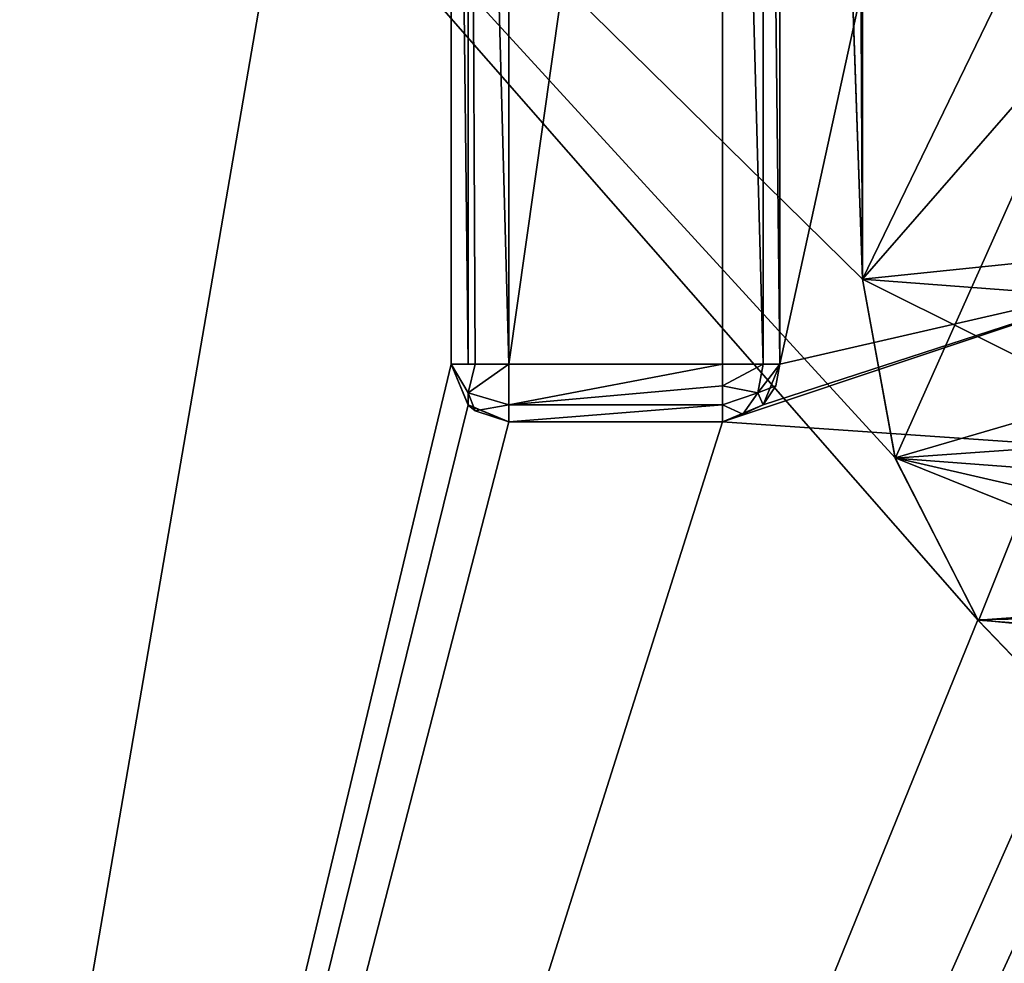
# Model space of a CAD drawing. Header units: millimetres. Extents: x -36.5 to 36.5, y -8.8 to 41.6.
# Tile 315 of 428: x 5.9 to 11.9, y 15.8 to 21.5. Entities that reach past the tile are written whole.
import ezdxf

# ---------------------------------------------------------------- set-up
doc = ezdxf.new("R2010")
doc.units = ezdxf.units.MM
doc.header["$LTSCALE"] = 65.185185
for name, color, linetype in [('327', 7, 'CONTINUOUS'), ('391', 7, 'CONTINUOUS'), ('393', 7, 'CONTINUOUS'), ('395', 7, 'CONTINUOUS'), ('546', 7, 'CONTINUOUS'), ('551', 7, 'CONTINUOUS'), ('687', 7, 'CONTINUOUS'), ('690', 7, 'CONTINUOUS'), ('693', 7, 'CONTINUOUS'), ('747', 7, 'CONTINUOUS'), ('748', 7, 'CONTINUOUS'), ('749', 7, 'CONTINUOUS'), ('750', 7, 'CONTINUOUS'), ('751', 7, 'CONTINUOUS'), ('752', 7, 'CONTINUOUS'), ('753', 7, 'CONTINUOUS'), ('754', 7, 'CONTINUOUS'), ('755', 7, 'CONTINUOUS'), ('756', 7, 'CONTINUOUS'), ('757', 7, 'CONTINUOUS')]:
    doc.layers.add(name, color=color, linetype=linetype)

msp = doc.modelspace()

# ---------------------------------------------------------------- linework, layer by layer
at = {"layer": '327', "color": 7, "linetype": 'Continuous'}
for points in [[(10.5778, 32.1, -15.2), (19.8, 38.1, -15.2), (11.0015, 19.9674, -15.2), (10.5778, 32.1, -15.2)], [(11.0015, 19.9674, -15.2), (19.8, 38.1, -15.2), (11.2017, 18.8765, -15.2), (11.0015, 19.9674, -15.2)], [(11.2017, 18.8765, -15.2), (19.8, 38.1, -15.2), (11.7087, 17.889, -15.2), (11.2017, 18.8765, -15.2)], [(11.7087, 17.889, -15.2), (19.8, 38.1, -15.2), (12.4778, 17.0915, -15.2), (11.7087, 17.889, -15.2)]]:
    msp.add_3dface(points, dxfattribs=at)
at = {"layer": '391', "color": 7, "linetype": 'Continuous'}
for points in [[(10.5778, 32.1, -15.2), (11.0015, 19.9674, -15.2), (10.5778, 32.1, -13.9389), (10.5778, 32.1, -15.2)], [(11.0015, 19.9674, -15.2), (11.0015, 19.9674, -14.1507), (10.5778, 32.1, -13.9389), (11.0015, 19.9674, -15.2)]]:
    msp.add_3dface(points, dxfattribs=at)
at = {"layer": '393', "color": 7, "linetype": 'Continuous'}
for points in [[(11.0015, 19.9674, -15.2), (11.2017, 18.8765, -15.2), (11.0015, 19.9674, -14.1507), (11.0015, 19.9674, -15.2)], [(11.2017, 18.8765, -15.2), (11.2008, 18.8793, -14.1697), (11.0015, 19.9674, -14.1507), (11.2017, 18.8765, -15.2)], [(11.2017, 18.8765, -15.2), (11.7051, 17.8939, -14.1869), (11.2008, 18.8793, -14.1697), (11.2017, 18.8765, -15.2)], [(11.2017, 18.8765, -15.2), (11.7087, 17.889, -15.2), (11.7051, 17.8939, -14.1869), (11.2017, 18.8765, -15.2)], [(11.7087, 17.889, -15.2), (12.4735, 17.0949, -14.2008), (11.7051, 17.8939, -14.1869), (11.7087, 17.889, -15.2)], [(11.7087, 17.889, -15.2), (12.4778, 17.0915, -15.2), (12.4735, 17.0949, -14.2008), (11.7087, 17.889, -15.2)]]:
    msp.add_3dface(points, dxfattribs=at)
at = {"layer": '395', "color": 7, "linetype": 'Continuous'}
for points in [[(11.0015, 19.9674, -14.1507), (10.9389, 32.1, -13.9389), (10.5778, 32.1, -13.9389), (11.0015, 19.9674, -14.1507)], [(11, 28.6, -14), (10.9389, 32.1, -13.9389), (11.0015, 19.9674, -14.1507), (11, 28.6, -14)], [(18.5336, 28.6, -14), (11, 28.6, -14), (11.0015, 19.9674, -14.1507), (18.5336, 28.6, -14)], [(18.5336, 19.3973, -14.1606), (18.5336, 28.6, -14), (11.0015, 19.9674, -14.1507), (18.5336, 19.3973, -14.1606)], [(11.2008, 18.8793, -14.1697), (18.5336, 19.3973, -14.1606), (11.0015, 19.9674, -14.1507), (11.2008, 18.8793, -14.1697)], [(18.1739, 18.3536, -14.1789), (18.5336, 19.3973, -14.1606), (11.2008, 18.8793, -14.1697), (18.1739, 18.3536, -14.1789)], [(11.7051, 17.8939, -14.1869), (18.1739, 18.3536, -14.1789), (11.2008, 18.8793, -14.1697), (11.7051, 17.8939, -14.1869)], [(17.5276, 17.4555, -14.1945), (18.1739, 18.3536, -14.1789), (11.7051, 17.8939, -14.1869), (17.5276, 17.4555, -14.1945)], [(12.4735, 17.0949, -14.2008), (17.5276, 17.4555, -14.1945), (11.7051, 17.8939, -14.1869), (12.4735, 17.0949, -14.2008)]]:
    msp.add_3dface(points, dxfattribs=at)
at = {"layer": '546', "color": 7, "linetype": 'Continuous'}
for points in [[(5.3897, 28.5568, 15.2), (2.9984, -3.5, 15.2), (5.9827, 28.4, 15.2), (5.3897, 28.5568, 15.2)], [(5.9827, 28.4, 15.2), (2.9984, -3.5, 15.2), (8.5, 28.4, 15.2), (5.9827, 28.4, 15.2)], [(8.5, 28.4, 15.2), (2.9984, -3.5, 15.2), (8.5, 19.45, 15.2), (8.5, 28.4, 15.2)], [(10.5, 28.4, 15.2), (10.5, 19.45, 15.2), (12.457, 28.4, 15.2), (10.5, 28.4, 15.2)], [(12.457, 28.4, 15.2), (10.5, 19.45, 15.2), (12.7515, 19.9674, 15.2), (12.457, 28.4, 15.2)], [(10.3975, 19.2025, 15.2), (10.15, 19.1, 15.2), (12.7515, 19.9674, 15.2), (10.3975, 19.2025, 15.2)], [(12.7515, 19.9674, 15.2), (10.15, 19.1, 15.2), (12.9416, 18.9062, 15.2), (12.7515, 19.9674, 15.2)], [(10.5, 19.45, 15.2), (10.3975, 19.2025, 15.2), (12.7515, 19.9674, 15.2), (10.5, 19.45, 15.2)], [(8.5, 19.45, 15.2), (2.9984, -3.5, 15.2), (8.6025, 19.2025, 15.2), (8.5, 19.45, 15.2)], [(8.6025, 19.2025, 15.2), (2.9984, -3.5, 15.2), (8.85, 19.1, 15.2), (8.6025, 19.2025, 15.2)], [(8.85, 19.1, 15.2), (2.9984, -3.5, 15.2), (10.15, 19.1, 15.2), (8.85, 19.1, 15.2)], [(10.15, 19.1, 15.2), (2.9984, -3.5, 15.2), (12.9416, 18.9062, 15.2), (10.15, 19.1, 15.2)], [(12.9416, 18.9062, 15.2), (2.9984, -3.5, 15.2), (13.4227, 17.9401, 15.2), (12.9416, 18.9062, 15.2)], [(19.1162, 17.2965, 15.2), (2.9984, -3.5, 15.2), (19.8, 18.1292, 15.2), (19.1162, 17.2965, 15.2)], [(19.8, 18.1292, 15.2), (2.9984, -3.5, 15.2), (19.8, -6.3, 15.2), (19.8, 18.1292, 15.2)], [(13.4227, 17.9401, 15.2), (2.9984, -3.5, 15.2), (14.1546, 17.149, 15.2), (13.4227, 17.9401, 15.2)], [(18.2251, 16.6884, 15.2), (2.9984, -3.5, 15.2), (19.1162, 17.2965, 15.2), (18.2251, 16.6884, 15.2)], [(14.1546, 17.149, 15.2), (2.9984, -3.5, 15.2), (15.0792, 16.5954, 15.2), (14.1546, 17.149, 15.2)], [(17.2004, 16.3552, 15.2), (2.9984, -3.5, 15.2), (18.2251, 16.6884, 15.2), (17.2004, 16.3552, 15.2)], [(15.0792, 16.5954, 15.2), (2.9984, -3.5, 15.2), (16.1233, 16.3233, 15.2), (15.0792, 16.5954, 15.2)], [(16.1233, 16.3233, 15.2), (2.9984, -3.5, 15.2), (17.2004, 16.3552, 15.2), (16.1233, 16.3233, 15.2)]]:
    msp.add_3dface(points, dxfattribs=at)
at = {"layer": '551', "color": 7, "linetype": 'Continuous'}
for points in [[(11.2005, 18.8799, -15.2), (11.7048, 17.8944, -15.2), (2.9984, 27.8291, -15.2), (11.2005, 18.8799, -15.2)], [(2.9984, 27.8291, -15.2), (11.7048, 17.8944, -15.2), (2.9984, -3.5, -15.2), (2.9984, 27.8291, -15.2)], [(11.0015, 19.9674, -15.2), (11.2005, 18.8799, -15.2), (2.9984, 27.8291, -15.2), (11.0015, 19.9674, -15.2)], [(10.7269, 27.8291, -15.2), (11.0015, 19.9674, -15.2), (2.9984, 27.8291, -15.2), (10.7269, 27.8291, -15.2)], [(11.7048, 17.8944, -15.2), (12.471, 17.0963, -15.2), (2.9984, -3.5, -15.2), (11.7048, 17.8944, -15.2)], [(12.471, 17.0963, -15.2), (13.4334, 16.5534, -15.2), (2.9984, -3.5, -15.2), (12.471, 17.0963, -15.2)], [(13.4334, 16.5534, -15.2), (14.5132, 16.3102, -15.2), (2.9984, -3.5, -15.2), (13.4334, 16.5534, -15.2)], [(14.5132, 16.3102, -15.2), (19.8, -6.3, -15.2), (2.9984, -3.5, -15.2), (14.5132, 16.3102, -15.2)]]:
    msp.add_3dface(points, dxfattribs=at)
at = {"layer": '687', "color": 7, "linetype": 'Continuous'}
for points in [[(10.708, 28.3718, -14.004), (11.0015, 19.9674, -14.1507), (10.7095, 28.3282, -14.7299), (10.708, 28.3718, -14.004)], [(10.7095, 28.3282, -14.7299), (11.0015, 19.9674, -14.1507), (10.7149, 28.172, -15.0639), (10.7095, 28.3282, -14.7299)], [(11.0015, 19.9674, -14.1507), (10.7269, 27.8291, -15.2), (10.7149, 28.172, -15.0639), (11.0015, 19.9674, -14.1507)], [(11.0015, 19.9674, -15.2), (10.7269, 27.8291, -15.2), (11.0015, 19.9674, -14.1507), (11.0015, 19.9674, -15.2)]]:
    msp.add_3dface(points, dxfattribs=at)
at = {"layer": '690', "color": 7, "linetype": 'Continuous'}
for points in [[(11.2005, 18.8799, -15.2), (11.0015, 19.9674, -15.2), (11.2006, 18.8798, -14.1697), (11.2005, 18.8799, -15.2)], [(11.0015, 19.9674, -15.2), (11.0015, 19.9674, -14.1507), (11.2006, 18.8798, -14.1697), (11.0015, 19.9674, -15.2)], [(11.7048, 17.8944, -15.2), (11.2005, 18.8799, -15.2), (11.7046, 17.8944, -14.1869), (11.7048, 17.8944, -15.2)], [(11.2005, 18.8799, -15.2), (11.2006, 18.8798, -14.1697), (11.7046, 17.8944, -14.1869), (11.2005, 18.8799, -15.2)], [(11.7048, 17.8944, -15.2), (11.7046, 17.8944, -14.1869), (12.4724, 17.0953, -14.2008), (11.7048, 17.8944, -15.2)], [(12.471, 17.0963, -15.2), (11.7048, 17.8944, -15.2), (12.4724, 17.0953, -14.2008), (12.471, 17.0963, -15.2)]]:
    msp.add_3dface(points, dxfattribs=at)
at = {"layer": '693', "color": 7, "linetype": 'Continuous'}
for points in [[(12.4511, 20.9551, -14.1334), (12.3, 20.1, -14.1484), (10.708, 28.3718, -14.004), (12.4511, 20.9551, -14.1334)], [(10.708, 28.3718, -14.004), (12.3, 20.1, -14.1484), (11.0015, 19.9674, -14.1507), (10.708, 28.3718, -14.004)], [(12.8847, 21.7068, -14.1203), (12.4511, 20.9551, -14.1334), (10.708, 28.3718, -14.004), (12.8847, 21.7068, -14.1203)], [(12.3, 20.1, -14.1484), (12.4511, 19.2449, -14.1633), (11.0015, 19.9674, -14.1507), (12.3, 20.1, -14.1484)], [(11.0015, 19.9674, -14.1507), (12.4511, 19.2449, -14.1633), (11.2006, 18.8798, -14.1697), (11.0015, 19.9674, -14.1507)], [(12.4511, 19.2449, -14.1633), (12.8847, 18.4932, -14.1764), (11.2006, 18.8798, -14.1697), (12.4511, 19.2449, -14.1633)], [(12.8847, 18.4932, -14.1764), (13.5502, 17.9348, -14.1862), (11.2006, 18.8798, -14.1697), (12.8847, 18.4932, -14.1764)], [(11.2006, 18.8798, -14.1697), (13.5502, 17.9348, -14.1862), (11.7046, 17.8944, -14.1869), (11.2006, 18.8798, -14.1697)], [(13.5502, 17.9348, -14.1862), (14.3676, 17.6379, -14.1913), (11.7046, 17.8944, -14.1869), (13.5502, 17.9348, -14.1862)], [(11.7046, 17.8944, -14.1869), (14.3676, 17.6379, -14.1913), (12.4724, 17.0953, -14.2008), (11.7046, 17.8944, -14.1869)]]:
    msp.add_3dface(points, dxfattribs=at)
at = {"layer": '747', "color": 7, "linetype": 'Continuous'}
for points in [[(10.15, 19.45, 14.2), (10.15, 28.6, 14.2), (8.85, 19.45, 14.2), (10.15, 19.45, 14.2)], [(8.85, 19.45, 14.2), (10.15, 28.6, 14.2), (8.85, 28.6, 14.2), (8.85, 19.45, 14.2)]]:
    msp.add_3dface(points, dxfattribs=at)
at = {"layer": '748', "color": 7, "linetype": 'Continuous'}
for points in [[(8.5, 28.4, 15.2), (8.5, 19.45, 15.2), (8.5, 28.6, 14.55), (8.5, 28.4, 15.2)], [(8.5, 28.6, 14.55), (8.5, 19.45, 15.2), (8.5, 19.45, 14.55), (8.5, 28.6, 14.55)]]:
    msp.add_3dface(points, dxfattribs=at)
at = {"layer": '749', "color": 7, "linetype": 'Continuous'}
for points in [[(8.85, 19.1, 15.2), (10.15, 19.1, 15.2), (8.85, 19.1, 14.55), (8.85, 19.1, 15.2)], [(8.85, 19.1, 14.55), (10.15, 19.1, 15.2), (10.15, 19.1, 14.55), (8.85, 19.1, 14.55)]]:
    msp.add_3dface(points, dxfattribs=at)
at = {"layer": '750', "color": 7, "linetype": 'Continuous'}
for points in [[(10.5, 28.6, 14.55), (10.5, 19.45, 14.55), (10.5, 28.6, 15), (10.5, 28.6, 14.55)], [(10.5, 28.6, 15), (10.5, 19.45, 14.55), (10.5, 28.5414, 15.1414), (10.5, 28.6, 15)], [(10.5, 19.45, 14.55), (10.5, 28.4, 15.2), (10.5, 28.5414, 15.1414), (10.5, 19.45, 14.55)], [(10.5, 19.45, 15.2), (10.5, 28.4, 15.2), (10.5, 19.45, 14.55), (10.5, 19.45, 15.2)]]:
    msp.add_3dface(points, dxfattribs=at)
at = {"layer": '751', "color": 7, "linetype": 'Continuous'}
for points in [[(8.5, 28.6, 14.55), (8.5, 19.45, 14.55), (8.6035, 19.45, 14.3015), (8.5, 28.6, 14.55)], [(8.5, 28.6, 14.55), (8.6035, 19.45, 14.3015), (8.6025, 28.6, 14.3025), (8.5, 28.6, 14.55)], [(8.85, 19.45, 14.2), (8.85, 28.6, 14.2), (8.6025, 28.6, 14.3025), (8.85, 19.45, 14.2)], [(8.6443, 19.45, 14.2668), (8.85, 19.45, 14.2), (8.6025, 28.6, 14.3025), (8.6443, 19.45, 14.2668)], [(8.6035, 19.45, 14.3015), (8.6443, 19.45, 14.2668), (8.6025, 28.6, 14.3025), (8.6035, 19.45, 14.3015)]]:
    msp.add_3dface(points, dxfattribs=at)
at = {"layer": '752', "color": 7, "linetype": 'Continuous'}
for points in [[(10.15, 19.45, 14.2), (8.85, 19.45, 14.2), (8.85, 19.2025, 14.3025), (10.15, 19.45, 14.2)], [(10.15, 19.45, 14.2), (8.85, 19.2025, 14.3025), (10.15, 19.3181, 14.2258), (10.15, 19.45, 14.2)], [(10.15, 19.3181, 14.2258), (8.85, 19.2025, 14.3025), (10.15, 19.2035, 14.3015), (10.15, 19.3181, 14.2258)], [(8.85, 19.1, 14.55), (10.15, 19.1, 14.55), (10.15, 19.2035, 14.3015), (8.85, 19.1, 14.55)], [(8.85, 19.2025, 14.3025), (8.85, 19.1, 14.55), (10.15, 19.2035, 14.3015), (8.85, 19.2025, 14.3025)]]:
    msp.add_3dface(points, dxfattribs=at)
at = {"layer": '753', "color": 7, "linetype": 'Continuous'}
for points in [[(10.3975, 19.2025, 15.2), (10.5, 19.45, 15.2), (10.3985, 19.2035, 14.55), (10.3975, 19.2025, 15.2)], [(10.3985, 19.2035, 14.55), (10.5, 19.45, 15.2), (10.4742, 19.3181, 14.55), (10.3985, 19.2035, 14.55)], [(10.5, 19.45, 15.2), (10.5, 19.45, 14.55), (10.4742, 19.3181, 14.55), (10.5, 19.45, 15.2)], [(10.15, 19.1, 14.55), (10.3975, 19.2025, 15.2), (10.3985, 19.2035, 14.55), (10.15, 19.1, 14.55)], [(10.15, 19.1, 15.2), (10.3975, 19.2025, 15.2), (10.15, 19.1, 14.55), (10.15, 19.1, 15.2)]]:
    msp.add_3dface(points, dxfattribs=at)
at = {"layer": '754', "color": 7, "linetype": 'Continuous'}
for points in [[(10.15, 28.6, 14.2), (10.15, 19.45, 14.2), (10.3975, 19.45, 14.3025), (10.15, 28.6, 14.2)], [(10.15, 28.6, 14.2), (10.3975, 19.45, 14.3025), (10.3975, 28.6, 14.3025), (10.15, 28.6, 14.2)], [(10.5, 19.45, 14.55), (10.5, 28.6, 14.55), (10.3975, 28.6, 14.3025), (10.5, 19.45, 14.55)], [(10.3975, 19.45, 14.3025), (10.5, 19.45, 14.55), (10.3975, 28.6, 14.3025), (10.3975, 19.45, 14.3025)]]:
    msp.add_3dface(points, dxfattribs=at)
at = {"layer": '755', "color": 7, "linetype": 'Continuous'}
for points in [[(8.5, 19.45, 15.2), (8.6025, 19.2025, 15.2), (8.5, 19.45, 14.55), (8.5, 19.45, 15.2)], [(8.5, 19.45, 14.55), (8.6025, 19.2025, 15.2), (8.6035, 19.2015, 14.55), (8.5, 19.45, 14.55)], [(8.6025, 19.2025, 15.2), (8.85, 19.1, 15.2), (8.6035, 19.2015, 14.55), (8.6025, 19.2025, 15.2)], [(8.6035, 19.2015, 14.55), (8.85, 19.1, 15.2), (8.6443, 19.1668, 14.55), (8.6035, 19.2015, 14.55)], [(8.85, 19.1, 15.2), (8.85, 19.1, 14.55), (8.6443, 19.1668, 14.55), (8.85, 19.1, 15.2)]]:
    msp.add_3dface(points, dxfattribs=at)
at = {"layer": '756', "color": 7, "linetype": 'Continuous'}
for points in [[(8.5, 19.45, 14.55), (8.6035, 19.2015, 14.55), (8.6025, 19.275, 14.375), (8.5, 19.45, 14.55)], [(8.5, 19.45, 14.55), (8.6443, 19.45, 14.2668), (8.6035, 19.45, 14.3015), (8.5, 19.45, 14.55)], [(8.6443, 19.45, 14.2668), (8.5, 19.45, 14.55), (8.6025, 19.275, 14.375), (8.6443, 19.45, 14.2668)], [(8.85, 19.2025, 14.3025), (8.85, 19.45, 14.2), (8.6025, 19.275, 14.375), (8.85, 19.2025, 14.3025)], [(8.85, 19.45, 14.2), (8.6443, 19.45, 14.2668), (8.6025, 19.275, 14.375), (8.85, 19.45, 14.2)], [(8.6443, 19.1668, 14.55), (8.85, 19.2025, 14.3025), (8.6025, 19.275, 14.375), (8.6443, 19.1668, 14.55)], [(8.6035, 19.2015, 14.55), (8.6443, 19.1668, 14.55), (8.6025, 19.275, 14.375), (8.6035, 19.2015, 14.55)], [(8.85, 19.1, 14.55), (8.85, 19.2025, 14.3025), (8.6443, 19.1668, 14.55), (8.85, 19.1, 14.55)]]:
    msp.add_3dface(points, dxfattribs=at)
at = {"layer": '757', "color": 7, "linetype": 'Continuous'}
for points in [[(10.3975, 19.45, 14.3025), (10.15, 19.45, 14.2), (10.15, 19.3181, 14.2258), (10.3975, 19.45, 14.3025)], [(10.3975, 19.45, 14.3025), (10.15, 19.3181, 14.2258), (10.3643, 19.275, 14.3357), (10.3975, 19.45, 14.3025)], [(10.5, 19.45, 14.55), (10.3975, 19.45, 14.3025), (10.3643, 19.275, 14.3357), (10.5, 19.45, 14.55)], [(10.4742, 19.3181, 14.55), (10.5, 19.45, 14.55), (10.3643, 19.275, 14.3357), (10.4742, 19.3181, 14.55)], [(10.15, 19.3181, 14.2258), (10.15, 19.2035, 14.3015), (10.3643, 19.275, 14.3357), (10.15, 19.3181, 14.2258)], [(10.3985, 19.2035, 14.55), (10.4742, 19.3181, 14.55), (10.3643, 19.275, 14.3357), (10.3985, 19.2035, 14.55)], [(10.3643, 19.275, 14.3357), (10.15, 19.2035, 14.3015), (10.2737, 19.1469, 14.4263), (10.3643, 19.275, 14.3357)], [(10.3985, 19.2035, 14.55), (10.3643, 19.275, 14.3357), (10.2737, 19.1469, 14.4263), (10.3985, 19.2035, 14.55)], [(10.15, 19.1, 14.55), (10.3985, 19.2035, 14.55), (10.2737, 19.1469, 14.4263), (10.15, 19.1, 14.55)], [(10.15, 19.2035, 14.3015), (10.15, 19.1, 14.55), (10.2737, 19.1469, 14.4263), (10.15, 19.2035, 14.3015)]]:
    msp.add_3dface(points, dxfattribs=at)

doc.saveas('drawing.dxf')
